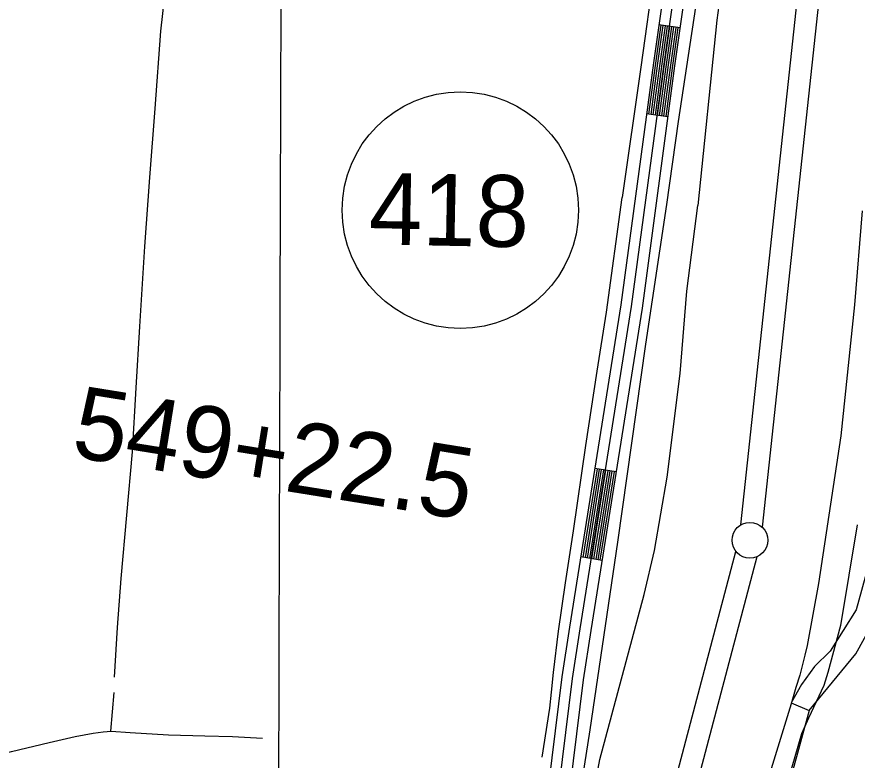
# Model space of a CAD drawing. Extents: x 3161615 to 3199515, y 867541 to 892976.
# Drawn here: x 3175914 to 3177087, y 874666 to 875702 of the extents above; entities that cross this region are included whole.
import ezdxf

# ---------------------------------------------------------------- set-up
doc = ezdxf.new("R2010")
doc.units = 0
for name, color, linetype in [('V-GRID-MAJR', 7, 'Continuous'), ('V-LEVE-TOET', 7, 'Continuous'), ('V-ROAD-CNTR', 7, 'Continuous'), ('V-ROAD-IDEN', 7, 'Continuous'), ('V-SITE-VEGE', 7, 'Continuous'), ('V-SURV-IDEN', 7, 'Continuous'), ('V-SURV-LINE', 7, 'Continuous'), ('V-TOPO-SHOR', 7, 'Continuous')]:
    doc.layers.add(name, color=color, linetype=linetype)

msp = doc.modelspace()

# ---------------------------------------------------------------- linework, layer by layer
at = {"layer": 'V-GRID-MAJR'}
msp.add_spline([(3176275.048, 872978.667), (3176292.6750000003, 879038.2270000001), (3176310.311, 885100.872), (3176327.947, 891163.561), (3176327.9560000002, 891166.601)], degree=3, dxfattribs=at)
at = {"layer": 'V-LEVE-TOET'}
for points in [[(3177059.745000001, 876543.640999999), (3177047.831000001, 876511.748999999), (3177033.182000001, 876480.6199999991), (3177017.228000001, 876436.562999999), (3176992.441000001, 876363.2429999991), (3176975.494000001, 876299.684999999), (3176963.421000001, 876260.606999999), (3176953.380000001, 876243.9139999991), (3176948.8740000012, 876221.3629999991), (3176949.6070000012, 876200.876999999), (3176948.190000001, 876178.0989999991), (3176938.040000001, 876083.7479999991), (3176927.071000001, 875968.158999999), (3176907.822000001, 875820.981999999), (3176891.166000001, 875697.920999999), (3176864.662000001, 875439.1689999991)], [(3176380.955172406, 872978.3746601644), (3176388.502000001, 873009.5769999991), (3176430.912000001, 873175.7579999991), (3176489.010000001, 873403.775999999), (3176557.997000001, 873666.9459999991), (3176586.450000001, 873787.2009999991), (3176605.109000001, 873876.165999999), (3176615.632000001, 873949.721999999), (3176649.645000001, 874179.4239999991), (3176673.490000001, 874358.221999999), (3176693.398000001, 874480.6819999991), (3176727.729000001, 874667.006999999), (3176789.755000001, 874897.0369999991), (3176804.203000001, 874958.0769999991), (3176821.489000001, 875060.763999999), (3176839.767000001, 875204.920999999), (3176849.315000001, 875319.810999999), (3176864.662000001, 875439.1689999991)], [(3177093.610000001, 875431.746999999), (3177082.873000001, 875300.7869999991), (3177064.025000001, 875118.158999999), (3177032.861000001, 874912.297999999), (3177016.829000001, 874825.9999999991), (3177013.634000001, 874812.371999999), (3177006.675000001, 874784.287999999), (3177001.039000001, 874767.074999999), (3176994.885000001, 874744.7019999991), (3176939.042000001, 874563.199999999), (3176891.145000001, 874292.9829999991), (3176887.905000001, 874269.5789999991), (3176880.797000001, 874211.7449999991), (3176853.102000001, 873997.2989999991), (3176845.358000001, 873913.496999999), (3176804.625000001, 873704.047999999), (3176798.776000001, 873682.9269999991), (3176723.281000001, 873415.7509999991), (3176660.721000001, 873160.3429999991), (3176624.299589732, 872977.7021766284)]]:
    msp.add_lwpolyline(points, dxfattribs=at)
at = {"layer": 'V-ROAD-CNTR'}
for p, q in [((3176839.616283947, 875686.794598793), (3176809.9163433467, 875691.0255903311)), ((3176822.611317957, 875563.086846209), (3176792.8763774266, 875567.0648382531)), ((3176750.5424620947, 875067.9698364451), (3176720.915521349, 875072.690827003)), ((3176730.8725014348, 874944.5270833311), (3176701.2465606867, 874949.2480738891))]:
    msp.add_line(p, q, dxfattribs=at)
for points in [[(3176657.4016483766, 874520.2449318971), (3176689.6815838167, 874779.9184125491), (3176700.455562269, 874848.9612744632), (3176772.0784190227, 875298.452375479), (3176817.270328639, 875636.2926997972), (3176849.314264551, 875861.2272499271), (3176875.886211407, 876025.7509208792), (3176891.6011799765, 876114.604743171), (3176908.7291457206, 876191.4695894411), (3176925.5771120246, 876259.4504534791), (3176936.5390901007, 876323.867324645), (3176954.1800548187, 876395.921180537), (3176975.6680118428, 876439.3270937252), (3177061.2938405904, 876639.8286927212), (3177172.5706180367, 876874.7132229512)], [(3177186.194590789, 876868.4352355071), (3177074.9738132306, 876633.669705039), (3176989.297984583, 876433.049106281), (3176968.356026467, 876390.7481908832), (3176951.236060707, 876320.8213307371), (3176940.271082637, 876256.3834596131), (3176923.3311165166, 876188.033596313), (3176906.314150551, 876111.6657490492), (3176890.6761818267, 876023.2489258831), (3176864.144234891, 875858.9732544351), (3176832.1292989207, 875634.240703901), (3176786.9213893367, 875296.2773798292), (3176715.272532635, 874846.6242791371), (3176704.538554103, 874777.836416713), (3176672.251618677, 874518.1119361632)], [(3176954.101095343, 876429.5716190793), (3176940.004083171, 876401.0941701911), (3176921.842119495, 876326.913318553), (3176910.883141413, 876262.5174473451), (3176894.127174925, 876194.9055825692), (3176876.888209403, 876117.543737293), (3176861.096240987, 876028.2529158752), (3176834.484294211, 875863.481245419), (3176802.4113583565, 875638.344695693), (3176757.2354487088, 875300.627371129), (3176685.638591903, 874851.298269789), (3176674.8246135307, 874782.0004083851), (3176642.551678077, 874522.3779276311), (3176601.7997595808, 874272.564427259), (3176559.539844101, 873970.9600304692), (3176543.484876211, 873887.1861980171), (3176532.927897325, 873807.470357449), (3176519.0229251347, 873734.7705028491), (3176495.2719726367, 873653.535665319), (3176479.941003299, 873585.912800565), (3176422.9271173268, 873383.992204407), (3176335.5702920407, 873055.5248613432), (3176318.6973257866, 872981.0900102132)], [(3176812.886337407, 875690.6015911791), (3176805.383352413, 875637.9346965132), (3176795.849371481, 875566.665839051)], [(3176815.8563314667, 875690.1775920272), (3176808.355346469, 875637.523697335), (3176798.822365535, 875566.2678398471)], [(3176818.826325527, 875689.7545928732), (3176811.326340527, 875637.1136981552), (3176801.796359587, 875565.8708406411)], [(3176821.7963195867, 875689.3315937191), (3176814.2983345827, 875636.702698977), (3176804.7693536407, 875565.4728414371)], [(3176824.766313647, 875688.9085945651), (3176817.270328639, 875636.2926997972), (3176807.743347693, 875565.0748422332)], [(3176827.7363077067, 875688.485595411), (3176820.242322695, 875635.8827006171), (3176810.717341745, 875564.6768430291)], [(3176830.706301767, 875688.062596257), (3176823.2143167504, 875635.4717014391), (3176813.690335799, 875564.2788438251)], [(3176833.676295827, 875687.6395971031), (3176826.185310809, 875635.0617022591), (3176816.6643298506, 875563.881844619)], [(3176836.6462898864, 875687.2155979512), (3176829.157304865, 875634.6507030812), (3176819.6373239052, 875563.4838454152)], [(3176723.877515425, 875072.2178279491), (3176704.208554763, 874948.775074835)], [(3176726.8405094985, 875071.7458288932), (3176707.171548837, 874948.3030757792)], [(3176729.8035035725, 875071.2738298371), (3176710.134542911, 874947.8310767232)], [(3176732.7654976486, 875070.801830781), (3176713.096536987, 874947.359077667)], [(3176735.7284917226, 875070.3298317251), (3176716.059531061, 874946.8870786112)], [(3176738.691485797, 875069.857832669), (3176719.0225251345, 874946.415079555)], [(3176741.6534798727, 875069.3858336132), (3176721.984519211, 874945.9430804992)], [(3176744.6164739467, 875068.913834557), (3176724.9475132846, 874945.4710814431)], [(3176747.579468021, 875068.4418355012), (3176727.9105073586, 874944.999082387)]]:
    msp.add_lwpolyline(points, dxfattribs=at)
at = {"layer": 'V-ROAD-IDEN'}
msp.add_circle((3176533.0931606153, 875432.8030457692), 164.99966999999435, dxfattribs=at)
at = {"layer": 'V-SITE-VEGE'}
for p, q in [((3177086.807, 874994.2429999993), (3177063.597, 874853.8829999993)), ((3177063.597, 874853.8829999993), (3177045.865, 874788.4289999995)), ((3177045.865, 874788.4289999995), (3177040.346, 874770.0969999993)), ((3177040.346, 874770.0969999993), (3177019.0840000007, 874724.5459999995)), ((3177019.0840000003, 874724.5459999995), (3177009.309, 874702.6629999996)), ((3177009.3090000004, 874702.6629999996), (3176970.7630000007, 874571.1159999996))]:
    msp.add_line(p, q, dxfattribs=at)
at = {"layer": 'V-SURV-LINE'}
for points in [[(3176924.3778250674, 874994.0076193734), (3177053.8351108, 876196.2852293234)], [(3177083.661310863, 876193.060643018), (3176954.2039313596, 874990.782162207)], [(3176804.219180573, 874527.5886325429), (3176917.55206993, 874957.0461959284)], [(3176946.5598205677, 874949.3943717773), (3176833.2268869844, 874519.936640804)]]:
    msp.add_lwpolyline(points, dxfattribs=at)
msp.add_circle((3176937.151650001, 874972.5314300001), 25, dxfattribs=at)
at = {"layer": 'V-TOPO-SHOR'}
msp.add_line((3176045.338000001, 874706.2039999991), (3176050.226000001, 874760.557999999), dxfattribs=at)
for points in [[(3176943.635000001, 876433.322999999), (3176931.419000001, 876402.5049999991), (3176893.113000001, 876284.1959999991), (3176870.454000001, 876196.442999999), (3176853.5360000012, 876101.4489999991), (3176838.655000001, 876030.8049999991), (3176821.220000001, 875890.459999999), (3176803.866000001, 875769.0689999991), (3176784.848000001, 875632.261999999), (3176758.820000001, 875450.3119999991)], [(3176940.055000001, 876198.2829999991), (3176916.301000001, 876078.3969999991), (3176903.939000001, 876007.260999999), (3176892.368000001, 875927.229999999), (3176875.023000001, 875808.5149999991), (3176837.146000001, 875556.1939999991), (3176820.737000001, 875440.905999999)], [(3176050.546000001, 874781.7259999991), (3176054.726000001, 874850.7989999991), (3176060.087000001, 874919.4639999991), (3176067.800000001, 875007.6159999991), (3176075.597000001, 875095.9239999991), (3176080.717000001, 875185.1329999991), (3176085.949000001, 875270.388999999), (3176092.669000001, 875382.2509999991), (3176099.843000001, 875478.5439999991), (3176107.408000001, 875574.358999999), (3176115.015000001, 875682.3259999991), (3176121.114000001, 875736.216999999)], [(3176647.171000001, 874670.3799999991), (3176657.978000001, 874738.5889999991), (3176660.282000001, 874760.682999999), (3176663.043000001, 874788.1399999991), (3176670.176000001, 874845.9639999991), (3176679.787000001, 874913.317999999), (3176690.881000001, 874985.9459999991), (3176708.345000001, 875104.8759999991), (3176724.133000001, 875208.4169999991), (3176737.074000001, 875290.8219999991), (3176758.820000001, 875450.3119999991)], [(3176820.737000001, 875440.905999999), (3176791.668000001, 875245.851999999), (3176752.403000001, 874969.7729999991), (3176713.784000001, 874708.204999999), (3176683.017000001, 874511.557999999), (3176661.364000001, 874359.0349999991), (3176637.539000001, 874189.089999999), (3176603.925000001, 873949.1179999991), (3176595.451000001, 873899.832999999), (3176585.487000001, 873839.9139999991), (3176568.667000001, 873757.885999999), (3176527.682000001, 873603.709999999), (3176493.006000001, 873472.023999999), (3176457.467000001, 873343.2949999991), (3176397.772000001, 873123.6669999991), (3176362.532000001, 872991.2579999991), (3176359.6981062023, 872978.4334041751)], [(3177114.3120775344, 874980.034763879), (3177085.194424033, 874875.6098163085), (3177048.999015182, 874818.0516819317), (3177027.317620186, 874796.4897879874), (3177009.2298741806, 874771.3143282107), (3176994.7457355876, 874746.1289100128), (3177019.941112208, 874735.2483788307), (3177085.0251308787, 874814.34849031), (3177106.7563179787, 874853.9284213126)], [(3177019.941112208, 874735.2483788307), (3176970.052027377, 874553.7097579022), (3176979.8299246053, 874379.2631937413), (3176959.0549598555, 874286.9808462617), (3176886.696993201, 874092.241314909), (3176876.181923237, 873999.9306146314), (3176845.005299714, 873856.377146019), (3176834.575288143, 873794.8461301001), (3176834.405171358, 873733.2867613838), (3176865.0714445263, 873692.1621238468), (3176946.923780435, 873609.8561431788)], [(3175865.476000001, 874667.5009999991), (3175906.706000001, 874678.2919999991), (3175959.377000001, 874690.491999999), (3175995.891000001, 874699.0029999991), (3176020.667000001, 874703.5419999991), (3176034.751000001, 874705.435999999), (3176046.056000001, 874706.2549999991), (3176072.422000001, 874704.692999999), (3176125.943000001, 874701.1619999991), (3176176.405000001, 874699.719999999), (3176215.025000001, 874698.8089999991), (3176256.945000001, 874696.596999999)]]:
    msp.add_lwpolyline(points, dxfattribs=at)

# ---------------------------------------------------------------- texts
at = {"layer": 'V-ROAD-IDEN'}
msp.add_text('418', height=99.99964600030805, rotation=358.91729745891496, dxfattribs=at).set_placement((3176405.0064167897, 875385.2151409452))
at = {"layer": 'V-SURV-IDEN'}
msp.add_text('549+22.5', height=100.00000000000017, rotation=350.8515949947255, dxfattribs=at).set_placement((3175988.3368236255, 875089.6337107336))

doc.saveas('drawing.dxf')
